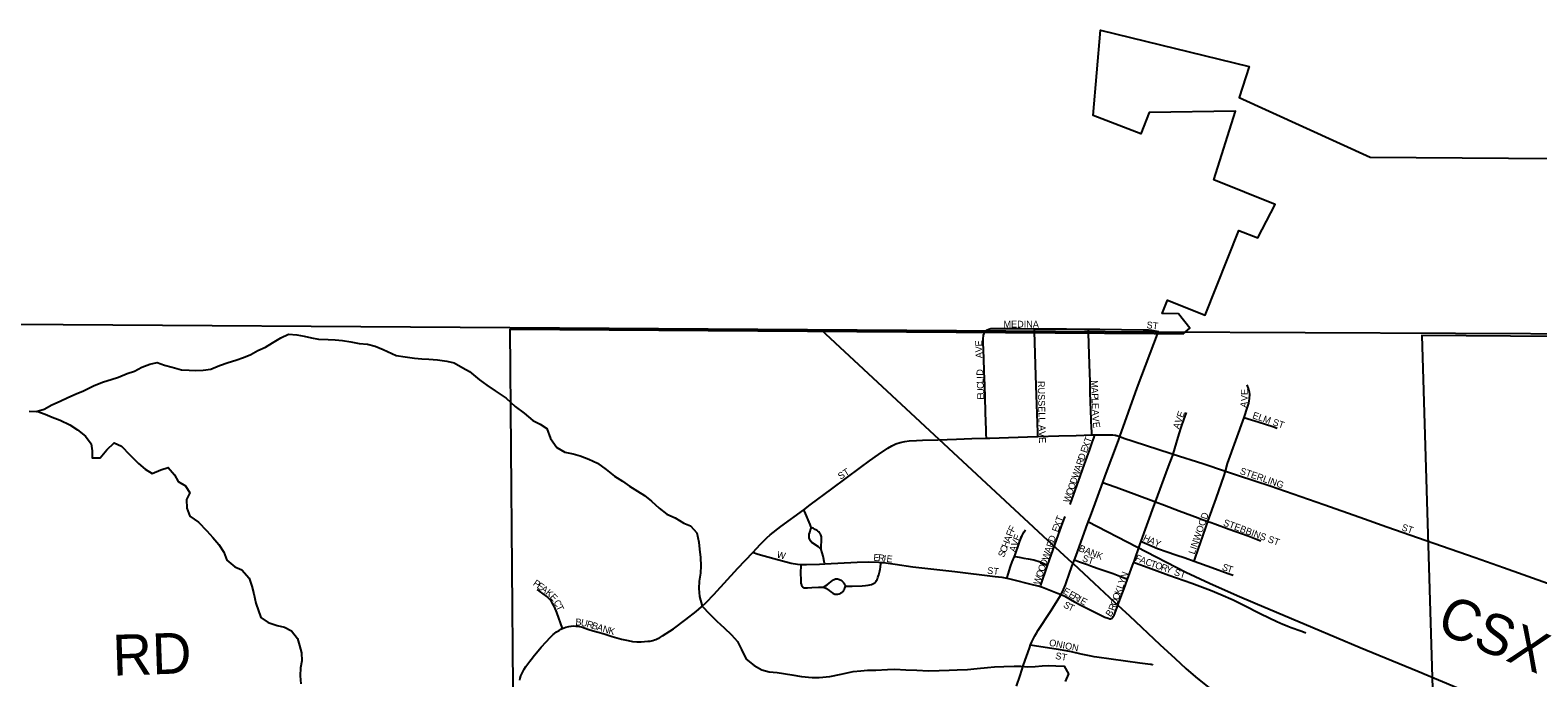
# Model space of a CAD drawing. Extents: x 1985906 to 2360102, y 891258 to 1222054.
# Drawn here: x 2128015 to 2139092, y 1086870 to 1091628 of the extents above; entities that cross this region are included whole.
import ezdxf

# ---------------------------------------------------------------- set-up
doc = ezdxf.new("R2010")
doc.units = 0
for name, color, linetype in [('GM_X_Adjacent_County', 7, 'Continuous'), ('GM_X_City_Street', 7, 'Continuous'), ('GM_X_City_Street_Text', 7, 'Continuous'), ('GM_X_Corporation', 7, 'Continuous'), ('GM_X_County', 7, 'Continuous'), ('GM_X_County_Road', 7, 'Continuous'), ('GM_X_County_Road_Text', 7, 'Continuous'), ('GM_X_Minor_River', 7, 'Continuous'), ('GM_X_Rail_Line', 7, 'Continuous'), ('GM_X_Rail_Line_Text', 7, 'Continuous'), ('GM_X_State_Route', 7, 'Continuous'), ('GM_X_Township', 7, 'Continuous')]:
    doc.layers.add(name, color=color, linetype=linetype)

msp = doc.modelspace()

# ---------------------------------------------------------------- linework, layer by layer
at = {"layer": 'GM_X_Adjacent_County'}
msp.add_lwpolyline([(2123152, 1089499), (2136278, 1089412), (2139591, 1089397), (2141098, 1089365), (2143683, 1089344), (2145540, 1089351), (2150083, 1089293), (2152684, 1089316), (2155649, 1089279), (2155989, 1089287), (2157526, 1089289), (2162838, 1089289), (2163294, 1089289), (2165783, 1089297), (2167175, 1089313), (2169501, 1089328), (2170986, 1089342), (2171523, 1089347), (2173015, 1089361), (2174790, 1089381), (2176069, 1089421), (2179329, 1089474)], dxfattribs=at)
at = {"layer": 'GM_X_City_Street'}
for points in [[(2135041, 1088631), (2135039, 1088660), (2135038, 1088703), (2135036, 1088740), (2135032, 1088922), (2135029, 1089022), (2135025, 1089118), (2135021, 1089217), (2135017, 1089332), (2135016, 1089365), (2135018, 1089380), (2135020, 1089391), (2135023, 1089399), (2135028, 1089408), (2135034, 1089416), (2135042, 1089423)], [(2135042, 1089423), (2135058, 1089431), (2135072, 1089435), (2135078, 1089436), (2135084, 1089437), (2135099, 1089437), (2135172, 1089437), (2135287, 1089435), (2135394, 1089434)], [(2135394, 1089434), (2135630, 1089433), (2135761, 1089431), (2135790, 1089431)], [(2135419, 1088642), (2135418, 1088672), (2135409, 1088946), (2135403, 1089091), (2135396, 1089334), (2135394, 1089415), (2135394, 1089434)], [(2135815, 1088654), (2135814, 1088685), (2135813, 1088701), (2135811, 1088767), (2135804, 1088966), (2135802, 1089044), (2135797, 1089174), (2135794, 1089323), (2135791, 1089405), (2135790, 1089431)], [(2135790, 1089431), (2135874, 1089430), (2136192, 1089427), (2136214, 1089426), (2136232, 1089425), (2136253, 1089424), (2136304, 1089414)], [(2136935, 1088782), (2136960, 1088858), (2136969, 1088887), (2136972, 1088905), (2136974, 1088920), (2136975, 1088953), (2136973, 1088969), (2136968, 1088989), (2136956, 1089022)], [(2136412, 1088512), (2136437, 1088595), (2136458, 1088663), (2136475, 1088717), (2136490, 1088764), (2136510, 1088820)], [(2136797, 1088389), (2136813, 1088444), (2136935, 1088782)], [(2136935, 1088782), (2136964, 1088773), (2137038, 1088750), (2137145, 1088715), (2137176, 1088705)], [(2133699, 1088105), (2133746, 1088140), (2133905, 1088257), (2134009, 1088337), (2134115, 1088415), (2134181, 1088464), (2134248, 1088511), (2134317, 1088557), (2134346, 1088574), (2134376, 1088588), (2134408, 1088598), (2134440, 1088606), (2134473, 1088610), (2134526, 1088613), (2134572, 1088615), (2134684, 1088619), (2134820, 1088623), (2134934, 1088627), (2135041, 1088631)], [(2135041, 1088631), (2135066, 1088631), (2135411, 1088642), (2135419, 1088642)], [(2135419, 1088642), (2135573, 1088647), (2135700, 1088650), (2135815, 1088654)], [(2135656, 1088143), (2135716, 1088314), (2135762, 1088440), (2135801, 1088548), (2135820, 1088605), (2135829, 1088630), (2135837, 1088654)], [(2135815, 1088654), (2135837, 1088654)], [(2135837, 1088654), (2135849, 1088655), (2135937, 1088655), (2135956, 1088655), (2135970, 1088655), (2135983, 1088653), (2135988, 1088652), (2135994, 1088651), (2135999, 1088649), (2136006, 1088647), (2136021, 1088642)], [(2136021, 1088642), (2136051, 1088631), (2136119, 1088609), (2136397, 1088517), (2136412, 1088512)], [(2136283, 1088163), (2136379, 1088422), (2136407, 1088499), (2136412, 1088512)], [(2136412, 1088512), (2136631, 1088443), (2136797, 1088389)], [(2136668, 1088019), (2136728, 1088188), (2136787, 1088355), (2136797, 1088389)], [(2136797, 1088389), (2136893, 1088357), (2137126, 1088279), (2137520, 1088142), (2137784, 1088049), (2137983, 1087978), (2138271, 1087879), (2138329, 1087859)], [(2135896, 1088305), (2135931, 1088293), (2135993, 1088271), (2136147, 1088213), (2136271, 1088167), (2136283, 1088163)], [(2136177, 1087873), (2136271, 1088131), (2136283, 1088163)], [(2136283, 1088163), (2136348, 1088138), (2136456, 1088097), (2136597, 1088044), (2136626, 1088034), (2136656, 1088023), (2136668, 1088019)], [(2133324, 1087791), (2133380, 1087851), (2133427, 1087898), (2133452, 1087920), (2133529, 1087981), (2133699, 1088105)], [(2133754, 1087976), (2133751, 1087982), (2133745, 1087995), (2133703, 1088095), (2133699, 1088105)], [(2135490, 1087696), (2135503, 1087737), (2135559, 1087889), (2135602, 1088010), (2135619, 1088055)], [(2133826, 1087813), (2133821, 1087818), (2133817, 1087822), (2133813, 1087827), (2133807, 1087832), (2133759, 1087864), (2133754, 1087869), (2133748, 1087875), (2133745, 1087882), (2133741, 1087890), (2133739, 1087897), (2133739, 1087907), (2133739, 1087915), (2133739, 1087924), (2133743, 1087938), (2133746, 1087949), (2133748, 1087956), (2133751, 1087963), (2133753, 1087970), (2133754, 1087976)], [(2133826, 1087813), (2133826, 1087823), (2133826, 1087832), (2133830, 1087882), (2133830, 1087891), (2133830, 1087898), (2133829, 1087906), (2133827, 1087913), (2133824, 1087921), (2133819, 1087929), (2133815, 1087936), (2133809, 1087942), (2133803, 1087948), (2133796, 1087953), (2133783, 1087960), (2133767, 1087968), (2133761, 1087972), (2133754, 1087976)], [(2135247, 1087762), (2135254, 1087780), (2135279, 1087851), (2135287, 1087874), (2135298, 1087902), (2135304, 1087915), (2135309, 1087926), (2135319, 1087943), (2135327, 1087957)], [(2136566, 1087726), (2136576, 1087757), (2136652, 1087973), (2136668, 1088019)], [(2136668, 1088019), (2136692, 1088011), (2136720, 1088001), (2136825, 1087962), (2136965, 1087912), (2137026, 1087889), (2137057, 1087877)], [(2133853, 1087707), (2133852, 1087713), (2133840, 1087764), (2133826, 1087813)], [(2136123, 1087718), (2136170, 1087855), (2136177, 1087873)], [(2136177, 1087873), (2136185, 1087869), (2136219, 1087853), (2136298, 1087820), (2136368, 1087795), (2136432, 1087774), (2136502, 1087750), (2136566, 1087726)], [(2131927, 1087233), (2131950, 1087242), (2131973, 1087247), (2131990, 1087250), (2132007, 1087251), (2132023, 1087250), (2132040, 1087248), (2132072, 1087241), (2132113, 1087228), (2132152, 1087216), (2132198, 1087202), (2132214, 1087197), (2132239, 1087190), (2132291, 1087174), (2132360, 1087154), (2132409, 1087143), (2132441, 1087137), (2132473, 1087134), (2132505, 1087134), (2132554, 1087138), (2132571, 1087140), (2132589, 1087144), (2132603, 1087148), (2132611, 1087151), (2132627, 1087159), (2132635, 1087162), (2132647, 1087169), (2132661, 1087178), (2132688, 1087195), (2132741, 1087229), (2132832, 1087298), (2132909, 1087358), (2132947, 1087390), (2132982, 1087424), (2133039, 1087483), (2133214, 1087675), (2133324, 1087791)], [(2133324, 1087791), (2133336, 1087787), (2133348, 1087783), (2133364, 1087778), (2133479, 1087746), (2133605, 1087712), (2133653, 1087704), (2133677, 1087703)], [(2133677, 1087703), (2133676, 1087691), (2133674, 1087647), (2133676, 1087582), (2133678, 1087565), (2133679, 1087558), (2133681, 1087552), (2133683, 1087547), (2133685, 1087544), (2133688, 1087541), (2133690, 1087539), (2133694, 1087536), (2133697, 1087534), (2133701, 1087532), (2133705, 1087531), (2133713, 1087530), (2133726, 1087531), (2133758, 1087533), (2133808, 1087535), (2133825, 1087536), (2133834, 1087536), (2133843, 1087536)], [(2133677, 1087703), (2133718, 1087701), (2133815, 1087704), (2133853, 1087707)], [(2133853, 1087707), (2134092, 1087720), (2134175, 1087722), (2134249, 1087720), (2134266, 1087718)], [(2134006, 1087542), (2134012, 1087543), (2134023, 1087543), (2134040, 1087543), (2134055, 1087543), (2134128, 1087545), (2134153, 1087547), (2134171, 1087550), (2134183, 1087552), (2134197, 1087556), (2134205, 1087560), (2134216, 1087565), (2134220, 1087567), (2134222, 1087569), (2134225, 1087572), (2134228, 1087574), (2134230, 1087577), (2134231, 1087579), (2134234, 1087585), (2134238, 1087593), (2134240, 1087598), (2134242, 1087606), (2134245, 1087615), (2134249, 1087626), (2134257, 1087656), (2134260, 1087667), (2134262, 1087682), (2134265, 1087709), (2134266, 1087718)], [(2134266, 1087718), (2134281, 1087717), (2134319, 1087712), (2134370, 1087705), (2134499, 1087686), (2134808, 1087650), (2135106, 1087614), (2135154, 1087608), (2135191, 1087601)], [(2135191, 1087601), (2135193, 1087607), (2135200, 1087632), (2135217, 1087687), (2135230, 1087723), (2135247, 1087762)], [(2135247, 1087762), (2135255, 1087761), (2135294, 1087753), (2135315, 1087749), (2135347, 1087745), (2135388, 1087736), (2135404, 1087732), (2135420, 1087727), (2135435, 1087721), (2135457, 1087712), (2135483, 1087699), (2135490, 1087696)], [(2135687, 1087736), (2135724, 1087723), (2135784, 1087701), (2135821, 1087688), (2135870, 1087671), (2135971, 1087635), (2136032, 1087611), (2136065, 1087599), (2136078, 1087594)], [(2136078, 1087594), (2136122, 1087715), (2136123, 1087718)], [(2136123, 1087718), (2136133, 1087715), (2136228, 1087681), (2136381, 1087625), (2136550, 1087564), (2136688, 1087514), (2136764, 1087483), (2136853, 1087443), (2136926, 1087407), (2137057, 1087340), (2137175, 1087284), (2137218, 1087265), (2137237, 1087257), (2137255, 1087250), (2137280, 1087240), (2137351, 1087215), (2137370, 1087208), (2137388, 1087201)], [(2136566, 1087726), (2136696, 1087679), (2136817, 1087636), (2136854, 1087623)], [(2133843, 1087536), (2133850, 1087540), (2133858, 1087545), (2133870, 1087553), (2133885, 1087565), (2133910, 1087585), (2133916, 1087590), (2133922, 1087592), (2133928, 1087595), (2133933, 1087596), (2133939, 1087597), (2133947, 1087596), (2133955, 1087595), (2133962, 1087592), (2133971, 1087588), (2133979, 1087582), (2133985, 1087576), (2133990, 1087569), (2133997, 1087560), (2133999, 1087555), (2134001, 1087551), (2134003, 1087547), (2134006, 1087542)], [(2135191, 1087601), (2135212, 1087597), (2135386, 1087554), (2135422, 1087545), (2135437, 1087541)], [(2135437, 1087541), (2135440, 1087550), (2135490, 1087696)], [(2135948, 1087303), (2135952, 1087303), (2135957, 1087305), (2135964, 1087309), (2135969, 1087314), (2135973, 1087319), (2135980, 1087330), (2135991, 1087361), (2136013, 1087423), (2136060, 1087546), (2136078, 1087594)], [(2131927, 1087233), (2131885, 1087350), (2131867, 1087391), (2131853, 1087416), (2131844, 1087431), (2131834, 1087444), (2131822, 1087456), (2131810, 1087468), (2131783, 1087487), (2131756, 1087507), (2131741, 1087515)], [(2133843, 1087536), (2133848, 1087534), (2133852, 1087533), (2133857, 1087531), (2133861, 1087528), (2133886, 1087511), (2133897, 1087502), (2133913, 1087491), (2133918, 1087489), (2133922, 1087487), (2133926, 1087485), (2133931, 1087484), (2133939, 1087484), (2133944, 1087484), (2133950, 1087485), (2133958, 1087487), (2133966, 1087489), (2133972, 1087493), (2133979, 1087497), (2133985, 1087502), (2133990, 1087507), (2133994, 1087515), (2133998, 1087523), (2134000, 1087529), (2134002, 1087535), (2134004, 1087539), (2134006, 1087542)], [(2135437, 1087541), (2135452, 1087536), (2135490, 1087521), (2135514, 1087511), (2135562, 1087492), (2135590, 1087482)], [(2135590, 1087482), (2135616, 1087470), (2135688, 1087428), (2135740, 1087400), (2135822, 1087359), (2135911, 1087315), (2135934, 1087307), (2135948, 1087303)], [(2131613, 1086853), (2131616, 1086867), (2131621, 1086885), (2131629, 1086905), (2131644, 1086934), (2131656, 1086954), (2131685, 1086992), (2131695, 1087005), (2131720, 1087036), (2131747, 1087068), (2131769, 1087094), (2131807, 1087134), (2131835, 1087166), (2131857, 1087187), (2131867, 1087195), (2131883, 1087207), (2131901, 1087218), (2131914, 1087226), (2131927, 1087233)], [(2135365, 1087112), (2135395, 1087107), (2135567, 1087079), (2135623, 1087070), (2135664, 1087062), (2135735, 1087046), (2135809, 1087030), (2135829, 1087026), (2135853, 1087023), (2136168, 1086980), (2136247, 1086969), (2136253, 1086969), (2136256, 1086968), (2136260, 1086967), (2136264, 1086966)]]:
    msp.add_lwpolyline(points, dxfattribs=at)
at = {"layer": 'GM_X_Corporation'}
for points in [[(2131564, 1086800), (2131542, 1089432), (2136273, 1089399), (2136485, 1089397), (2136534, 1089438), (2136451, 1089543), (2136331, 1089546), (2136370, 1089644), (2136649, 1089534), (2136895, 1090156), (2137034, 1090102), (2137161, 1090346), (2136711, 1090527), (2136870, 1091033), (2136236, 1091022), (2136176, 1090867), (2135824, 1091002), (2135879, 1091628), (2136970, 1091360), (2136897, 1091133), (2137861, 1090695), (2139553, 1090683)], [(2139543, 1089375), (2138240, 1089385), (2138353, 1085655), (2135673, 1085595), (2135717, 1083589), (2134394, 1083550), (2134465, 1080896), (2134541, 1078872)]]:
    msp.add_lwpolyline(points, dxfattribs=at)
at = {"layer": 'GM_X_County'}
msp.add_lwpolyline([(2123152, 1089499), (2136278, 1089412), (2139591, 1089397), (2141098, 1089365), (2143683, 1089344), (2145540, 1089351), (2150083, 1089293), (2152684, 1089316), (2155649, 1089279), (2155989, 1089287), (2157526, 1089289), (2162838, 1089289), (2163294, 1089289), (2165783, 1089297), (2167175, 1089313), (2169501, 1089328), (2170986, 1089342), (2171523, 1089347), (2173015, 1089361), (2174790, 1089381), (2176069, 1089421), (2179329, 1089474)], dxfattribs=at)
at = {"layer": 'GM_X_County_Road'}
msp.add_lwpolyline([(2138329, 1087859), (2138631, 1087753), (2138839, 1087681), (2139164, 1087566), (2139335, 1087507), (2139413, 1087481), (2139521, 1087442), (2139568, 1087424), (2139586, 1087417), (2139606, 1087409), (2139624, 1087403), (2139650, 1087394), (2139666, 1087388), (2139687, 1087381), (2139714, 1087372)], dxfattribs=at)
at = {"layer": 'GM_X_Minor_River'}
for points in [[(2128008, 1088829), (2128060, 1088827), (2128118, 1088843), (2128174, 1088876), (2128234, 1088902), (2128292, 1088928), (2128352, 1088956), (2128406, 1088978), (2128486, 1089018), (2128554, 1089044), (2128609, 1089062), (2128665, 1089079), (2128727, 1089105), (2128781, 1089123), (2128835, 1089153), (2128895, 1089173), (2128947, 1089187), (2129001, 1089167), (2129057, 1089153), (2129127, 1089133), (2129183, 1089129), (2129233, 1089127), (2129287, 1089129), (2129343, 1089137), (2129407, 1089164), (2129469, 1089186), (2129527, 1089204), (2129583, 1089224), (2129635, 1089246), (2129687, 1089274), (2129743, 1089300), (2129795, 1089330), (2129857, 1089367), (2129913, 1089395), (2129975, 1089389), (2130029, 1089379), (2130082, 1089367), (2130134, 1089357), (2130204, 1089355), (2130256, 1089353), (2130310, 1089347), (2130370, 1089337), (2130432, 1089327), (2130494, 1089321), (2130550, 1089305), (2130608, 1089281), (2130704, 1089237), (2130769, 1089229), (2130839, 1089217), (2130893, 1089213), (2130945, 1089211), (2131007, 1089205), (2131075, 1089195), (2131131, 1089183), (2131193, 1089147), (2131243, 1089121), (2131316, 1089059), (2131370, 1089019), (2131432, 1088977), (2131512, 1088923), (2131578, 1088863), (2131644, 1088815), (2131709, 1088761), (2131761, 1088733), (2131811, 1088701), (2131839, 1088627), (2131885, 1088561), (2131943, 1088527), (2132005, 1088515), (2132055, 1088501), (2132120, 1088475), (2132184, 1088447), (2132246, 1088399), (2132308, 1088352), (2132366, 1088314), (2132418, 1088278), (2132477, 1088240), (2132529, 1088210), (2132581, 1088168), (2132635, 1088116), (2132693, 1088072), (2132755, 1088044), (2132817, 1088006), (2132867, 1087986), (2132914, 1087934), (2132928, 1087866), (2132932, 1087816), (2132940, 1087754), (2132942, 1087693), (2132940, 1087639)], [(2128063, 1088828), (2128125, 1088807), (2128177, 1088785), (2128235, 1088763), (2128305, 1088729), (2128363, 1088691), (2128421, 1088645), (2128463, 1088589), (2128471, 1088537), (2128470, 1088485), (2128528, 1088485), (2128578, 1088545), (2128632, 1088595), (2128686, 1088571), (2128748, 1088507), (2128810, 1088445), (2128860, 1088403), (2128912, 1088371), (2128974, 1088397), (2129028, 1088415), (2129075, 1088361), (2129103, 1088311), (2129155, 1088279), (2129187, 1088229), (2129163, 1088179), (2129165, 1088117), (2129189, 1088058), (2129251, 1088012), (2129312, 1087950), (2129358, 1087900), (2129402, 1087850), (2129438, 1087794), (2129460, 1087734), (2129518, 1087686), (2129569, 1087662), (2129623, 1087602), (2129643, 1087544), (2129657, 1087487), (2129673, 1087417), (2129709, 1087313), (2129764, 1087277), (2129830, 1087255), (2129884, 1087241), (2129936, 1087215), (2129978, 1087159), (2129994, 1087107), (2130008, 1087053), (2130010, 1086995), (2130000, 1086944), (2129999, 1086884), (2130003, 1086826)], [(2132940, 1087639), (2132930, 1087579), (2132928, 1087527), (2132933, 1087467), (2132953, 1087395), (2133007, 1087339), (2133059, 1087286), (2133115, 1087236), (2133167, 1087186), (2133212, 1087136), (2133240, 1087078), (2133276, 1087006), (2133334, 1086960), (2133390, 1086928), (2133444, 1086914), (2133504, 1086908), (2133611, 1086892), (2133681, 1086880), (2133761, 1086872), (2133811, 1086872), (2133891, 1086880), (2133973, 1086896), (2134061, 1086915), (2134117, 1086921), (2134167, 1086925), (2134229, 1086927), (2134313, 1086931), (2134367, 1086933), (2134449, 1086929), (2134529, 1086925), (2134616, 1086921), (2134694, 1086923), (2134768, 1086927), (2134826, 1086929), (2134902, 1086931), (2134972, 1086938), (2135048, 1086946), (2135100, 1086950), (2135168, 1086954), (2135244, 1086956), (2135294, 1086956), (2135344, 1086950), (2135398, 1086952), (2135450, 1086958), (2135500, 1086960), (2135551, 1086958), (2135613, 1086956), (2135643, 1086900), (2135619, 1086842)]]:
    msp.add_lwpolyline(points, dxfattribs=at)
at = {"layer": 'GM_X_Rail_Line'}
for points in [[(2133823, 1089428), (2135489, 1087881), (2135667, 1087718)], [(2135786, 1088018), (2136506, 1087646), (2136680, 1087566), (2136882, 1087474), (2137014, 1087418), (2137439, 1087240), (2137786, 1087093), (2138210, 1086918), (2141162, 1085682), (2143066, 1084890), (2144125, 1084444), (2146452, 1083471), (2148123, 1082773), (2148363, 1082669), (2148524, 1082594), (2148728, 1082488), (2148877, 1082406), (2149146, 1082254)], [(2135667, 1087718), (2135677, 1087709)], [(2135677, 1087709), (2135833, 1087565)], [(2135833, 1087565), (2135979, 1087429), (2136093, 1087324), (2136315, 1087114), (2136428, 1087012), (2136507, 1086939), (2136576, 1086878), (2136641, 1086825), (2136700, 1086780), (2136763, 1086732), (2136827, 1086687)]]:
    msp.add_lwpolyline(points, dxfattribs=at)
at = {"layer": 'GM_X_State_Route'}
for points in [[(2135676, 1087707), (2135687, 1087736), (2135699, 1087769), (2135784, 1088000), (2135812, 1088077), (2135896, 1088305), (2135914, 1088353), (2136011, 1088614), (2136021, 1088642), (2136149, 1088999), (2136304, 1089414)], [(2135408, 1087197), (2135422, 1087219), (2135512, 1087356), (2135590, 1087482), (2135607, 1087518), (2135622, 1087554), (2135654, 1087646), (2135676, 1087707)], [(2135261, 1086809), (2135288, 1086886), (2135314, 1086964), (2135356, 1087088), (2135365, 1087112), (2135374, 1087134), (2135396, 1087177), (2135408, 1087197)]]:
    msp.add_lwpolyline(points, dxfattribs=at)
at = {"layer": 'GM_X_Township'}
msp.add_lwpolyline([(2123152, 1089499), (2136278, 1089412), (2139591, 1089397), (2139630, 1087307), (2139900, 1078971), (2140029, 1073593), (2140236, 1068248), (2140319, 1062899), (2140404, 1057547), (2135100, 1057415), (2135022, 1057409), (2131220, 1057336), (2130438, 1057318), (2124800, 1057239)], dxfattribs=at)

# ---------------------------------------------------------------- texts
at = {"layer": 'GM_X_City_Street_Text'}
for s, rotation, p in [('MEDINA', 0, (2135166, 1089443)), ('ST', 352.8683, (2136215, 1089439)), ('E', 91.667, (2135009, 1089305)), ('V', 92.1421, (2135010, 1089262)), ('A', 92.164, (2135012, 1089218)), ('D', 91.6179, (2135018, 1089090)), ('I', 92.4041, (2135019, 1089068)), ('L', 92.4404, (2135020, 1089033)), ('C', 92.4294, (2135022, 1088993)), ('RUSSELL AVE', 271.2468, (2135418, 1089050)), ('M', 271.7854, (2135809, 1089055)), ('U', 92.4391, (2135024, 1088949)), ('E', 92.4326, (2135025, 1088914)), ('A', 271.7846, (2135811, 1089003)), ('P', 271.7891, (2135813, 1088959)), ('L', 271.7763, (2135814, 1088924)), ('V', 89.0919, (2136960, 1088902)), ('E', 90.0206, (2136961, 1088947)), ('E', 271.7891, (2135815, 1088888)), ('A', 271.7846, (2135816, 1088840)), ('AVE', 70.973, (2136456, 1088693)), ('A', 80.8035, (2136953, 1088851)), ('ELM ST', 341.1999, (2136991, 1088778)), ('V', 274.7121, (2135818, 1088793)), ('E', 278.0633, (2135822, 1088746)), ('X', 70.8946, (2135789, 1088551)), ('T', 70.0099, (2135803, 1088592)), ('R', 70.9071, (2135745, 1088426)), ('D', 70.8946, (2135758, 1088464)), ('E', 70.9208, (2135777, 1088518)), ('ST', 32.7344, (2133969, 1088324)), ('W', 70.8889, (2135712, 1088331)), ('A', 70.8949, (2135731, 1088385)), ('STERLING', 341.0263, (2136899, 1088369)), ('O', 70.8946, (2135669, 1088206)), ('O', 70.8949, (2135684, 1088247)), ('D', 70.8949, (2135698, 1088289)), ('W', 70.9004, (2135650, 1088152)), ('T', 68.7212, (2135593, 1088010)), ('LINWOOD', 70.751, (2136570, 1087773)), ('STEBBINS ST', 339.6752, (2136776, 1087990)), ('F', 68.7212, (2135229, 1087903)), ('F', 62.5798, (2135241, 1087935)), ('E', 69.5943, (2135282, 1087872)), ('E', 70.5024, (2135567, 1087936)), ('X', 70.1962, (2135579, 1087969)), ('H', 335.4584, (2136187, 1087880)), ('ST', 341.5651, (2138087, 1087955)), ('C', 68.7268, (2135183, 1087784)), ('H', 68.7376, (2135197, 1087821)), ('A', 68.7445, (2135213, 1087862)), ('A', 70.8048, (2135253, 1087789)), ('V', 70.6388, (2135267, 1087831)), ('A', 70.8808, (2135511, 1087782)), ('R', 70.8738, (2135526, 1087823)), ('D', 70.2447, (2135538, 1087861)), ('BANK', 338.7492, (2135715, 1087802)), ('A', 335.4658, (2136227, 1087862)), ('Y', 337.6547, (2136269, 1087843)), ('W', 347.0128, (2133497, 1087753)), ('E', 353.9223, (2134208, 1087731)), ('R', 353.9481, (2134243, 1087728)), ('I', 353.9109, (2134283, 1087723)), ('E', 353.9369, (2134305, 1087721)), ('S', 68.7212, (2135170, 1087751)), ('O', 70.8593, (2135464, 1087645)), ('D', 70.8949, (2135478, 1087686)), ('W', 70.8686, (2135492, 1087728)), ('ST', 341.5651, (2135740, 1087728)), ('F', 338.6604, (2136129, 1087731)), ('A', 338.6665, (2136162, 1087718)), ('C', 339.6593, (2136204, 1087702)), ('T', 341.302, (2136242, 1087687)), ('O', 341.5785, (2136276, 1087676)), ('R', 341.5755, (2136318, 1087662)), ('S', 338.1073, (2136767, 1087665)), ('T', 342.5479, (2136804, 1087650)), ('P', 325.1199, (2131705, 1087554)), ('ST', 352.8649, (2135044, 1087635)), ('W', 70.8845, (2135430, 1087549)), ('O', 70.8739, (2135449, 1087603)), ('Y', 69.4638, (2136053, 1087552)), ('N', 69.4567, (2136069, 1087593)), ('Y', 341.5785, (2136355, 1087649)), ('ST', 342.6538, (2136415, 1087625)), ('E', 325.0214, (2131733, 1087534)), ('A', 323.235, (2131762, 1087514)), ('K', 319.3631, (2131797, 1087488)), ('E', 312.816, (2131829, 1087460)), ('E', 330.1704, (2135598, 1087493)), ('E', 330.1467, (2135640, 1087468)), ('R', 330.1602, (2135671, 1087451)), ('O', 69.4286, (2136010, 1087436)), ('K', 69.4495, (2136026, 1087477)), ('L', 69.4216, (2136041, 1087519)), ('C', 298.8353, (2131858, 1087426)), ('T', 295.1968, (2131877, 1087392)), ('S', 327.8788, (2135601, 1087393)), ('T', 334.1832, (2135636, 1087372)), ('I', 330.1926, (2135705, 1087431)), ('E', 331.3227, (2135725, 1087420)), ('B', 56.1281, (2135953, 1087313)), ('R', 70.7945, (2135982, 1087358)), ('O', 69.4567, (2135995, 1087395)), ('B', 356.2085, (2132020, 1087256)), ('U', 346.7908, (2132057, 1087254)), ('R', 343.3775, (2132099, 1087244)), ('B', 343.0169, (2132137, 1087233)), ('A', 343.0098, (2132175, 1087221)), ('N', 343.0098, (2132217, 1087208)), ('K', 344.5881, (2132260, 1087195)), ('ONION', 348.691, (2135498, 1087106)), ('ST', 349.3721, (2135544, 1087009))]:
    msp.add_text(s, height=50, rotation=rotation, dxfattribs=at).set_placement(p)
at = {"layer": 'GM_X_County_Road_Text'}
msp.add_text('RD', height=300, rotation=1.9369, dxfattribs=at).set_placement((2128625, 1086885))
at = {"layer": 'GM_X_Rail_Line_Text'}
msp.add_text('CSX', height=299, rotation=337.3594, dxfattribs=at).set_placement((2138335, 1087213))

doc.saveas('drawing.dxf')
